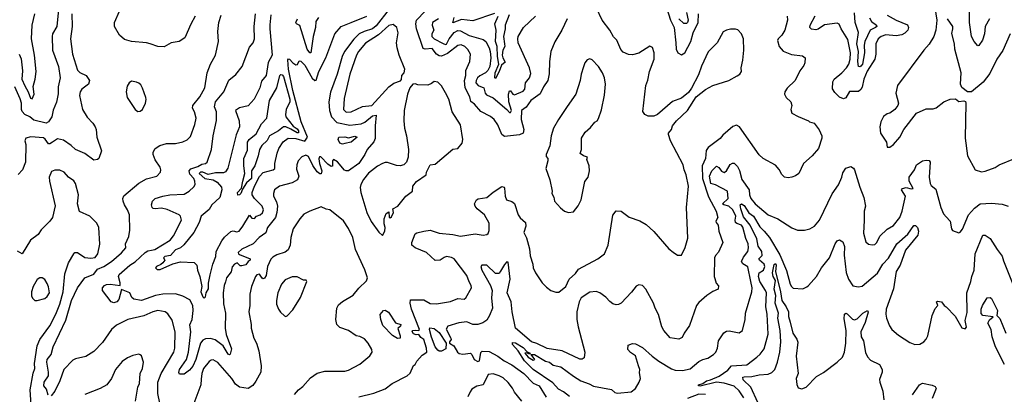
# Model space of a CAD drawing. Extents: x 1268547 to 1425625, y 515768 to 616754.
# Tile 371 of 507: x 1341345 to 1349187, y 589679 to 592658. Entities that reach past the tile are written whole.
import ezdxf

# ---------------------------------------------------------------- set-up
doc = ezdxf.new("R2010")
doc.units = 0

msp = doc.modelspace()

# ---------------------------------------------------------------- linework, layer by layer
at = {"layer": '0CON10XD'}
for points in [[(1346493.6, 592763.6), (1346528.3, 592655), (1346556.2, 592595), (1346571.9, 592475), (1346574.2, 592425), (1346587.5, 592395), (1346615, 592378.4), (1346641.3, 592395), (1346690.2, 592485), (1346708.8, 592555), (1346748.1, 592635), (1346750, 592705)], [(1348633.3, 592755), (1348649.2, 592655), (1348640.5, 592575), (1348626.1, 592523.9), (1348587.3, 592462.7), (1348545.7, 592415), (1348336.7, 592135), (1348322.5, 592075), (1348343.3, 591995), (1348340, 591975), (1348315, 591943.3), (1348276.4, 591913.6), (1348255, 591910), (1348225, 591887.5), (1348203.8, 591845), (1348196.2, 591805), (1348200, 591755), (1348248, 591685), (1348253.3, 591645), (1348275, 591643.8), (1348304.1, 591665.9), (1348355, 591723.3), (1348386.2, 591785), (1348486.7, 591915), (1348565, 591948), (1348620.7, 591949.3), (1348645, 591956.7), (1348705, 592003.8), (1348754.5, 592025.5), (1348798.1, 592028.1), (1348825, 592007.5), (1348865, 592013.8), (1348876.8, 592006.8), (1348880.8, 591995), (1348874.4, 591715), (1348894.5, 591575), (1348955, 591463.8), (1349005, 591448)], [(1341655, 592738.8), (1341640.4, 592605), (1341607.5, 592545), (1341602.5, 592525), (1341605.6, 592415), (1341654.7, 592284.7), (1341667.5, 592195), (1341652.8, 592125), (1341652, 592068), (1341637.7, 592002.3), (1341611.2, 591938.8), (1341601.3, 591885), (1341574.2, 591845.8), (1341555, 591836.3), (1341458.3, 591858.3), (1341425, 591885.4), (1341385.7, 591905), (1341365, 591927.1), (1341358.9, 591945), (1341359.1, 591995), (1341348.6, 592028.6), (1341307.4, 592125)], [(1341760.2, 592705), (1341764.2, 592605), (1341751, 592505), (1341765.9, 592385), (1341805, 592257.5), (1341825, 592239.1), (1341874.6, 592214.6), (1341900.5, 592175), (1341893.3, 592145), (1341840, 592105), (1341825.5, 592084.5), (1341821.8, 592055), (1341844.4, 591945), (1341882, 591882), (1341928.9, 591835), (1341947.3, 591805), (1341954.5, 591785), (1341959.2, 591725), (1341996.9, 591615), (1341974.2, 591555), (1341964.4, 591545.6), (1341935, 591542.2), (1341865.2, 591595.2), (1341790.6, 591625), (1341755, 591658.5), (1341695, 591700), (1341645, 591709.5), (1341605.3, 591684.7), (1341585, 591671.4), (1341575, 591672), (1341549, 591709), (1341535, 591718.5), (1341434.6, 591725.4), (1341394, 591715), (1341386, 591695), (1341392.9, 591665), (1341391.8, 591525), (1341367, 591463), (1341333, 591427)], [(1341340.2, 592385), (1341357, 592347), (1341367.4, 592252.6), (1341362.5, 592185), (1341385, 592131.1), (1341413.8, 592085), (1341431.8, 592035), (1341445, 592028.8), (1341461.5, 592065), (1341452, 592128), (1341469.2, 592185), (1341476.9, 592245), (1341464, 592376), (1341440.2, 592505), (1341444.6, 592615), (1341465.3, 592705)], [(1341572.3, 589672.3), (1341559.2, 589719.3), (1341537.5, 589745), (1341540.8, 589775), (1341575.2, 589825), (1341575.5, 589855), (1341560.6, 589935), (1341564, 589955), (1341595.5, 589995), (1341612.7, 590057.3), (1341712.3, 590267.7), (1341758.3, 590425), (1341805, 590524.4), (1341865, 590604.4), (1341935, 590635.4), (1341965.5, 590675), (1342015.1, 590694.9), (1342075.4, 590735), (1342155.5, 590805), (1342190.6, 590845), (1342188.1, 590875), (1342215.6, 590935), (1342223.5, 590985), (1342220, 591105), (1342205, 591147.1), (1342179.6, 591185), (1342168.8, 591215), (1342165.5, 591235), (1342175, 591256.7), (1342295, 591358.5), (1342355, 591391.8), (1342436.2, 591413.8), (1342465.8, 591445), (1342470, 591465), (1342464.4, 591485), (1342423.6, 591543.6), (1342408, 591585), (1342408, 591605), (1342424, 591635), (1342462.4, 591657.6), (1342515, 591672.5), (1342586.4, 591673.6), (1342645, 591685.7), (1342677.9, 591702.1), (1342705, 591730), (1342740, 591825), (1342750.5, 591875), (1342737.8, 591925), (1342722.7, 591955), (1342724.5, 591975), (1342781.1, 592045), (1342820, 592115), (1342839.4, 592235), (1342865.7, 592305), (1342903.9, 592376.1), (1342929.5, 592485), (1342923.9, 592563.9), (1342930.9, 592635), (1342948.5, 592695)], [(1344288.8, 592741.2), (1344185, 592609.4), (1344155, 592586.6), (1344088.5, 592565), (1344049.3, 592545), (1344006.3, 592503.7), (1343931.6, 592405), (1343912.9, 592365), (1343873.8, 592226.2), (1343821.4, 592081.4), (1343807.3, 592005), (1343811.8, 591935), (1343829.6, 591885), (1343871.3, 591841.3), (1343975, 591819.8), (1344065, 591830.3), (1344095, 591843.5), (1344155, 591893.4), (1344185, 591900), (1344176.3, 591815), (1344176.7, 591713.3), (1344164.3, 591685.7), (1344113.6, 591626.4), (1344095.2, 591584.8), (1344045, 591515.5), (1343965, 591457.3), (1343945.4, 591455.4), (1343931.9, 591461.9), (1343875, 591528), (1343845, 591547.5), (1343836.7, 591535), (1343835.8, 591494.2), (1343825, 591490), (1343798.8, 591508.8), (1343743.3, 591566.7), (1343733.6, 591566.4), (1343728.8, 591551.2), (1343732.7, 591515), (1343751.5, 591455), (1343747.3, 591432.7), (1343735, 591431.8), (1343715, 591448), (1343679.6, 591499.6), (1343645, 591571.2), (1343625, 591581.8), (1343592.6, 591567.4), (1343564.2, 591535.8), (1343551.1, 591505), (1343549.1, 591469.1), (1343568, 591415), (1343556.4, 591383.6), (1343515, 591360), (1343415, 591332.9), (1343375.4, 591305), (1343366.2, 591275), (1343367.5, 591255), (1343390.4, 591210.4), (1343397.3, 591175), (1343394, 591125), (1343382.2, 591085), (1343318.8, 591005), (1343305, 590962.9), (1343253.4, 590926.6), (1343205, 590875.4), (1343115, 590832.7), (1343085, 590805.6), (1343086.5, 590795), (1343095, 590790.3), (1343181.2, 590755), (1343180.9, 590745), (1343165.2, 590734.8), (1343145, 590708.8), (1343115, 590699.6), (1343100.8, 590700.8), (1343078.1, 590725), (1343055.9, 590715), (1343037.2, 590692.8), (1343028.1, 590651.9), (1342991.5, 590605), (1342982.9, 590572.9), (1342972.5, 590545), (1342964.6, 590485), (1342969.1, 590399.1), (1342982.9, 590325), (1342981.2, 590205), (1342989.7, 590155), (1343030.7, 590040.7), (1343022, 589998), (1343015, 589992), (1343005, 589998.2), (1342965.1, 590065.1), (1342901.9, 590111.9), (1342865, 590123.5), (1342825, 590120.5), (1342805, 590109.5), (1342784.8, 590085), (1342747.4, 589955), (1342725, 589903), (1342698, 589872), (1342655, 589840), (1342618.8, 589838.8), (1342613.1, 589853.1), (1342618.5, 589875), (1342673.4, 589955), (1342689.8, 590015), (1342706.9, 590176.9), (1342700.7, 590230.7), (1342718.4, 590275), (1342726.1, 590346.1), (1342723.7, 590385), (1342699, 590429), (1342645, 590459.1), (1342585, 590477.2), (1342485, 590475.3), (1342425.6, 590464.4), (1342315, 590425.6), (1342255, 590435.5), (1342238.6, 590448.6), (1342221.9, 590485), (1342156.9, 590513.1), (1342135, 590431.9), (1342119.2, 590415), (1342095, 590405.6), (1342072.9, 590415), (1342004.2, 590505), (1342004.3, 590525), (1342020, 590545), (1342037.4, 590552.6), (1342065, 590555.7), (1342144.7, 590545.3), (1342146.5, 590565), (1342132.6, 590615), (1342138.5, 590631.5), (1342223.1, 590705), (1342265, 590731.1), (1342343.2, 590806.8), (1342365, 590818.9), (1342395, 590824.8), (1342420.7, 590829.3), (1342542.3, 590905), (1342569.9, 590940.1), (1342634.5, 591065), (1342626.2, 591095), (1342615.6, 591105), (1342519.7, 591149.7), (1342475, 591158), (1342425, 591153.8), (1342407.8, 591157.8), (1342400, 591165), (1342395.7, 591185), (1342402, 591215), (1342423.8, 591235), (1342485, 591255.4), (1342540, 591265), (1342655, 591270.4), (1342696, 591295), (1342731.3, 591328.7), (1342742.1, 591347.9), (1342739.3, 591375), (1342731.1, 591395), (1342700, 591430), (1342695.7, 591455), (1342709, 591471), (1342765, 591490.7), (1342795, 591510), (1342825.6, 591514.4), (1342837.7, 591525), (1342872.3, 591625), (1342886.9, 591735), (1342912.6, 591857.4), (1342913.8, 591925), (1342896, 591966), (1342904.2, 592005), (1342971.2, 592085), (1343011.8, 592178.2), (1343067.2, 592222.8), (1343117.8, 592285), (1343175, 592440), (1343205.6, 592475), (1343216.4, 592505), (1343211.5, 592605), (1343224.4, 592705)], [(1342742.9, 592685), (1342707.1, 592622.9), (1342661.2, 592515), (1342615, 592484), (1342552.5, 592475), (1342495, 592442.9), (1342445, 592444.4), (1342385.4, 592465.4), (1342355, 592473.5), (1342235, 592484.5), (1342180.9, 592500.9), (1342140.8, 592535), (1342100.8, 592605), (1342100, 592635), (1342139, 592725)], [(1343345, 592696.7), (1343338.5, 592618.5), (1343336.8, 592585), (1343357.1, 592375), (1343323.4, 592316.6), (1343308.8, 592215), (1343271.1, 592168.9), (1343258.5, 592115), (1343213.3, 592025), (1343165, 591971.9), (1343095, 591957.5), (1343063.3, 591936.7), (1343092.7, 591855), (1343094.4, 591805.6), (1343068, 591742), (1343002.8, 591477.2), (1342985, 591448.1), (1342969.4, 591440.6), (1342905, 591441.2), (1342845, 591426.7), (1342805, 591444.7), (1342785.3, 591444.7), (1342774.3, 591435.7), (1342818.9, 591395), (1342885.9, 591385.9), (1342916.9, 591365), (1342952.8, 591325), (1342954, 591306), (1342939.3, 591245), (1342875.5, 591185), (1342855, 591147.5), (1342789.2, 591095), (1342775.7, 591045), (1342732.7, 590965), (1342652, 590868), (1342625, 590844.6), (1342585, 590827.3), (1342545, 590782.5), (1342500, 590775), (1342490.6, 590765), (1342500.4, 590745), (1342485, 590724.5), (1342469.7, 590710.3), (1342435, 590696.3), (1342427.9, 590685), (1342441, 590671), (1342465, 590670.9), (1342565, 590716.2), (1342625, 590732.9), (1342735, 590727.5), (1342756.2, 590706.2), (1342760.9, 590665), (1342779.2, 590615), (1342796.5, 590535), (1342788.5, 590495), (1342805, 590453.3), (1342815, 590444.4), (1342825, 590453.8), (1342829.1, 590485), (1342847.7, 590517.7), (1342847.5, 590562.5), (1342861.2, 590628.8), (1342883.5, 590715), (1342907.5, 590775), (1342910.9, 590815), (1342955, 590900), (1342975, 590928), (1343025.6, 590974.4), (1343045, 590979.4), (1343075, 590970), (1343092.7, 590977.3), (1343123.5, 591015), (1343175, 591102.5), (1343195, 591080), (1343213.9, 591076.1), (1343231.5, 591095), (1343261.4, 591105), (1343279.1, 591120.9), (1343286, 591145), (1343277.1, 591175), (1343215.9, 591235), (1343195.8, 591265), (1343196.5, 591285), (1343215.3, 591335), (1343255, 591410.8), (1343285, 591441.9), (1343365, 591464.7), (1343376.5, 591475), (1343376.9, 591515), (1343394.6, 591595.4), (1343409.4, 591635), (1343443.8, 591686.2), (1343484.6, 591715.4), (1343543.3, 591713.3), (1343615, 591692.3), (1343636.1, 591725), (1343587.4, 591845), (1343519.5, 592095), (1343485, 592263.8), (1343480.6, 592339.4), (1343485, 592346.7), (1343495, 592343.3), (1343520, 592315), (1343545, 592298.8), (1343557.3, 592302.7), (1343570, 592330), (1343585, 592328.8), (1343615, 592295.7), (1343674.2, 592194.3), (1343695, 592175.7), (1343705, 592176), (1343726.8, 592245), (1343784.6, 592355), (1343854.2, 592545.8), (1343904.7, 592605.3), (1343985, 592635.4), (1344108.9, 592685)], [(1343725, 592675.6), (1343704.1, 592645), (1343701.4, 592595), (1343681.4, 592525), (1343665, 592394.4), (1343655, 592395.6), (1343634.1, 592425), (1343575, 592612.5), (1343548.5, 592625), (1343543.9, 592635), (1343557.5, 592665)], [(1344045, 589657.5), (1344165, 589689.1), (1344255, 589722.9), (1344310.8, 589765), (1344432, 589825), (1344455, 589846.7), (1344481.9, 589908.1), (1344495, 589916.7), (1344507.1, 589942.9), (1344549.8, 589990.2), (1344588.2, 590015), (1344585, 590046.7), (1344564.7, 590115), (1344541.2, 590131.2), (1344525, 590155.4), (1344501.4, 590151.4), (1344481, 590161), (1344471.7, 590178.3), (1344475.7, 590185), (1344495, 590190.2), (1344525, 590186.9), (1344528.8, 590195), (1344465.2, 590355), (1344454.2, 590405), (1344458.9, 590431.1), (1344565, 590429.4), (1344615, 590402.2), (1344665, 590398.1), (1344775, 590415.7), (1344835, 590440.8), (1344885, 590434.2), (1344898, 590445), (1344943.9, 590526.1), (1344942, 590545), (1344924.1, 590574.1), (1344907.1, 590625), (1344805, 590755.4), (1344785, 590766.4), (1344745, 590774.6), (1344725, 590767.9), (1344695, 590744.7), (1344655, 590743.1), (1344585, 590807.1), (1344494.4, 590844.4), (1344469.5, 590865), (1344467.3, 590885), (1344495, 590954), (1344507.6, 590962.4), (1344564.6, 590975.4), (1344615, 590985.4), (1344685, 590961.1), (1344795, 590950.5), (1344855, 590935.6), (1344973.6, 590956.4), (1345035, 590943.3), (1345065, 590950), (1345075, 590956.7), (1345085, 590982.5), (1345085, 591038.8), (1345047.9, 591105), (1344988.9, 591155), (1344973.3, 591175), (1344968.6, 591195), (1344984, 591225), (1344995.5, 591234.5), (1345066.8, 591243.2), (1345115, 591286.2), (1345185, 591332), (1345203.3, 591325), (1345207, 591317), (1345212.2, 591255), (1345221.4, 591225), (1345265, 591211.9), (1345285, 591197.5), (1345315, 591105.7), (1345331.9, 591081.9), (1345372.7, 591045), (1345377.1, 591015), (1345360, 590965), (1345382.5, 590922.5), (1345405.7, 590835.7), (1345410.6, 590780.6), (1345431.2, 590715), (1345434, 590685), (1345453.8, 590645), (1345505, 590566.7), (1345540.5, 590530.5), (1345575, 590503.3), (1345615, 590490), (1345638.3, 590491.7), (1345695, 590536.7), (1345720, 590595), (1345770.7, 590639.3), (1345796.6, 590673.4), (1345950, 590755), (1346001.4, 590795), (1346031.1, 590865), (1346067.7, 591102.3), (1346095, 591138.8), (1346135, 591136.2), (1346198.7, 591088.7), (1346285, 591058.1), (1346335, 591030), (1346395, 590972.5), (1346515, 590836), (1346549.1, 590809.1), (1346585, 590786), (1346615, 590786.7), (1346643.9, 590846.1), (1346665, 590920), (1346656.9, 591165), (1346671.1, 591335), (1346653.3, 591425), (1346636.7, 591465), (1346628.5, 591505), (1346529.4, 591695), (1346512.2, 591745), (1346513.6, 591756.4), (1346536.2, 591785), (1346543.8, 591815), (1346576.2, 591855), (1346663.8, 591935), (1346732.5, 592045), (1346806.8, 592103.2), (1346865, 592134), (1346993.3, 592175), (1347058.7, 592211.3), (1347080, 592225), (1347093.3, 592245), (1347092, 592275), (1347105.6, 592335), (1347113.5, 592415), (1347109.1, 592505), (1347094.3, 592545), (1347065, 592576.7), (1347045, 592583.8), (1347005, 592584), (1346975, 592576.2), (1346948.8, 592561.2), (1346901.2, 592475), (1346828.3, 592401.7), (1346775, 592287.5), (1346750.7, 592219.3), (1346695.8, 592114.2), (1346670.3, 592079.7), (1346615, 592033.8), (1346545, 592008.8), (1346425, 591904.4), (1346395, 591891.9), (1346351.3, 591891.3), (1346324.4, 591904.4), (1346307.3, 591927.3), (1346331.9, 592135), (1346348.3, 592178.3), (1346360, 592245), (1346397.3, 592345), (1346399.5, 592395), (1346385, 592436.7), (1346365, 592446.7), (1346275, 592391.9), (1346225, 592378.6), (1346195, 592380.8), (1346151.2, 592401.2), (1346132, 592422), (1346102, 592495), (1346075, 592522.5), (1346045, 592576.2), (1345985, 592654), (1345939.1, 592749.1)], [(1344833.8, 592453.8), (1344751.4, 592388.6), (1344705, 592369.3), (1344685, 592370.7), (1344665.3, 592385), (1344629.3, 592429.3), (1344573.9, 592423.9), (1344558.3, 592428.3), (1344505.2, 592585), (1344500.3, 592625), (1344505, 592655.5), (1344574.4, 592725.6)], [(1347456.4, 592686.4), (1347460, 592655), (1347440, 592575), (1347415, 592535.7), (1347384.6, 592505.4), (1347381.4, 592491.4), (1347395, 592444), (1347425, 592407.5), (1347490.9, 592380.9), (1347580, 592370), (1347600, 592355), (1347597.5, 592315), (1347590, 592295), (1347557.9, 592252.1), (1347520, 592175), (1347456.8, 592113.2), (1347439.2, 592085), (1347435.7, 592065), (1347449.8, 592039.8), (1347487.5, 592005), (1347495.6, 591975), (1347486.7, 591945), (1347493.3, 591915), (1347545, 591887.1), (1347627.5, 591855), (1347636.2, 591846.2), (1347672.5, 591835), (1347712.7, 591782.7), (1347732.5, 591735), (1347734, 591715), (1347708, 591635), (1347655.5, 591574.5), (1347586.2, 591515), (1347549.2, 591435), (1347525, 591417.1), (1347495, 591405.7), (1347465, 591399.4), (1347435.7, 591405.7), (1347415, 591427.5), (1347395, 591467.5), (1347365, 591500), (1347267.5, 591555), (1347235, 591583.3), (1347077.1, 591805), (1347055, 591818.6), (1347025, 591809.2), (1346945, 591740), (1346925, 591714.3), (1346829.4, 591640.6), (1346811.5, 591618.5), (1346807.8, 591555), (1346781.2, 591495), (1346782.4, 591395), (1346830.2, 591250.2), (1346892.5, 591135), (1346904.5, 591085), (1346890, 591055), (1346891.1, 591045), (1346907.8, 591025), (1346912.9, 590975), (1346945.7, 590885), (1346909.5, 590810.5), (1346885.9, 590784.1), (1346878, 590765), (1346876.2, 590615), (1346880.7, 590599.3), (1346893, 590563), (1346911.7, 590541.7), (1346907.5, 590515), (1346865, 590497.5), (1346817.5, 590465), (1346755, 590410), (1346736.1, 590383.9), (1346680, 590225), (1346635.8, 590165), (1346620.3, 590129.7), (1346595, 590118.6), (1346525, 590127.8), (1346475, 590187.5), (1346460.5, 590215), (1346433.3, 590313.3), (1346405.7, 590365), (1346393.3, 590405), (1346331.9, 590515), (1346305, 590544.2), (1346275, 590549.4), (1346255, 590539.2), (1346218.7, 590491.3), (1346135, 590404.3), (1346115, 590392.5), (1346095, 590391.1), (1346069.7, 590399.7), (1346045, 590416), (1346012.3, 590452.3), (1345966.2, 590485), (1345935, 590496.4), (1345885, 590491.8), (1345816.5, 590445), (1345800, 590415), (1345781.1, 590335), (1345781.9, 590275), (1345791.6, 590215), (1345846.9, 590015), (1345840.5, 589969.5), (1345825, 589958.8), (1345805, 589959.2), (1345665, 590024.6), (1345545, 590043.8), (1345462.6, 590082.6), (1345421.5, 590095), (1345294.7, 590204.7), (1345266.7, 590335), (1345258.8, 590415), (1345227.5, 590485), (1345250.7, 590595), (1345235, 590730), (1345225, 590731.2), (1345205, 590710.8), (1345175, 590658.8), (1345165, 590640.8), (1345135, 590639.4), (1345065, 590705.5), (1345025, 590705.8), (1345017.5, 590695), (1345025, 590665.7), (1345094, 590545), (1345107.5, 590505), (1345102.3, 590445), (1345110.4, 590365), (1345087.5, 590305), (1345065, 590269.4), (1345033.8, 590246.2), (1344995, 590234.3), (1344955, 590234.3), (1344905, 590255.4), (1344842.6, 590247.4), (1344755, 590220), (1344742.9, 590197.1), (1344779.8, 590125), (1344781.5, 590115), (1344767.8, 590095), (1344768.8, 590085), (1344802.7, 590065), (1344831.8, 590015), (1344845, 590002.7), (1344875, 589997.1), (1344935, 590006.2), (1344946.9, 589995), (1344965, 589956.7), (1344995, 589938.7), (1345008.1, 589945), (1345017.5, 590012.5), (1345028.5, 590021.5), (1345085, 590020.3), (1345151.9, 589981.9), (1345204.6, 589945), (1345265, 589913.9), (1345360, 589845), (1345435, 589768.2), (1345482.7, 589745), (1345537.1, 589657.1)], [(1345126.6, 592706.6), (1344955, 592647.9), (1344865, 592660.9), (1344794.4, 592634.4), (1344804.1, 592675.9)], [(1345204.9, 592464.9), (1345208, 592445), (1345194.2, 592415), (1345188.7, 592375), (1345192, 592355), (1345210.5, 592319.5), (1345182.6, 592297.4), (1345165, 592246.5), (1345135, 592189.4), (1345130.5, 592195), (1345131.2, 592235), (1345161.9, 592305), (1345149.3, 592365), (1345148.6, 592445), (1345134.4, 592485), (1345139.1, 592575), (1345128.6, 592625), (1345154.6, 592685)], [(1345244.3, 592695.7), (1345212.1, 592615), (1345212.2, 592585), (1345198.5, 592525), (1345204.9, 592464.9)], [(1345415, 592230), (1345405.3, 592275), (1345314.5, 592475), (1345311.1, 592505), (1345315.6, 592524.4), (1345358, 592595), (1345453.1, 592686.9)], [(1346655.1, 592715), (1346668, 592655), (1346663.6, 592636.4), (1346655, 592626.8), (1346635, 592629), (1346594.4, 592664.4)], [(1348255, 592694.6), (1348325, 592654.6), (1348415, 592617.1), (1348423.3, 592595), (1348417.3, 592575), (1348395, 592551.2), (1348371.2, 592538.8), (1348325, 592531), (1348243.2, 592536.8), (1348205.8, 592525), (1348183.3, 592505), (1348164.4, 592465), (1348164.5, 592385), (1348155.6, 592345), (1348095, 592249.5), (1348068.4, 592185), (1348055, 592121.9), (1348045, 592103.2), (1348025, 592086), (1347955, 592087.8), (1347925, 592037.1), (1347905, 592028.1), (1347875, 592043.1), (1347838.3, 592078.3), (1347818.1, 592108.1), (1347820, 592165), (1347830.9, 592185), (1347892, 592235), (1347931.1, 592275), (1347948.1, 592305), (1347959.7, 592345), (1347961.4, 592395), (1347939.4, 592499.4), (1347886.9, 592585), (1347871.9, 592621.9), (1347855, 592630), (1347755, 592618.2), (1347705, 592583.8), (1347685, 592578.1), (1347652.2, 592582.2), (1347637.3, 592595), (1347641.1, 592615), (1347680.7, 592689.3)], [(1348112.8, 592672.8), (1348128.9, 592645), (1348168.9, 592615), (1348170.3, 592605), (1348161.3, 592595), (1348119.3, 592575), (1348075.5, 592485), (1348069.8, 592455), (1348074.6, 592394.6), (1348058.4, 592305), (1348045, 592287.4), (1348035, 592282.8), (1348025, 592286.7), (1348019.5, 592325), (1348025.4, 592405), (1348013.2, 592465), (1348025.1, 592555.1), (1348000.2, 592635), (1347993.1, 592713.1)], [(1349068.8, 592665), (1349034.1, 592605), (1349029.2, 592545), (1349014.4, 592495), (1348985, 592454.2), (1348975, 592450), (1348946.4, 592485), (1348926.6, 592525), (1348909.5, 592635), (1348910.4, 592725)], [(1343945, 591922.5), (1343985, 591924.7), (1344075, 591967.9), (1344150, 591975), (1344286.2, 592125), (1344325, 592153.3), (1344377, 592173), (1344387, 592183), (1344387.5, 592215), (1344407.5, 592235), (1344412.5, 592265), (1344368.2, 592375), (1344350.9, 592435), (1344346.8, 592475), (1344358.5, 592555), (1344350, 592595), (1344319.3, 592619.3), (1344285, 592612.9), (1344203.5, 592536.6), (1344099.8, 592470.2), (1344044.3, 592405.7), (1344027.2, 592375), (1343974.2, 592225.8), (1343930.5, 592030.5), (1343925, 591944.3), (1343945, 591922.5)], [(1344680.9, 592665), (1344633.8, 592635), (1344629.2, 592615), (1344642.2, 592575), (1344628.8, 592545), (1344627.9, 592525), (1344646.2, 592505), (1344718.2, 592468.2), (1344735, 592460.6), (1344745, 592463.5), (1344766.8, 592505), (1344805, 592557.1), (1344835, 592572.7), (1344855, 592568.5), (1344925, 592533.7), (1345035, 592500), (1345058.2, 592485), (1345084.2, 592435), (1345092, 592405), (1345096.2, 592353.8), (1345088.1, 592285), (1345073.8, 592255), (1345055.3, 592235), (1345008.5, 592211.5), (1344990.8, 592195), (1344979.7, 592175), (1344978, 592155), (1344995.6, 592135.6), (1345042.1, 592115), (1345052.3, 592075), (1345061.9, 592061.9), (1345115, 592036.7), (1345224.3, 591945), (1345245, 591919), (1345255, 591920.2), (1345260.9, 591935), (1345241.4, 592005), (1345237.2, 592065), (1345245, 592093.3), (1345255, 592093.3), (1345271.9, 592065), (1345285, 592059.4), (1345355, 592090.4), (1345367.2, 592105), (1345373.3, 592155), (1345404, 592195), (1345415, 592230)], [(1345705.5, 592664.5), (1345662.9, 592575), (1345607.8, 592482.2), (1345575.5, 592404.5), (1345565.5, 592324.5), (1345563.2, 592226.8), (1345551.5, 592175), (1345515.5, 592125), (1345490.9, 592069.1), (1345415, 592015.2), (1345378.6, 591961.4), (1345342.4, 591935), (1345340, 591865), (1345361.5, 591785), (1345353.6, 591756.4), (1345326.4, 591743.6), (1345205, 591728.9), (1345185.8, 591745.7), (1345153.3, 591823.3), (1345123.8, 591863.8), (1345095, 591887.1), (1345018.3, 591928.3), (1344967.5, 591987.5), (1344938.6, 592008.6), (1344928.8, 592045), (1344892.8, 592115), (1344887.3, 592175), (1344897.3, 592215), (1344898, 592255), (1344930.5, 592325), (1344934.4, 592385), (1344915, 592421.4), (1344889.4, 592445), (1344862.2, 592457.8), (1344833.8, 592453.8)], [(1349232.5, 592545), (1349175, 592414), (1349126.7, 592345), (1349070.5, 592229.5), (1349018.9, 592161.1), (1348925, 592083.8), (1348894.1, 592084.1), (1348847.7, 592117.7), (1348838.1, 592145), (1348844.3, 592235), (1348791.9, 592425), (1348789.1, 592465), (1348767.7, 592547.7), (1348777.1, 592585), (1348775.8, 592605), (1348734.5, 592664.5)], [(1345716.1, 591126.1), (1345755, 591131.2), (1345792.5, 591177.5), (1345815.8, 591225), (1345845, 591370), (1345873.6, 591406.4), (1345882, 591455), (1345881.2, 591495), (1345862.5, 591545), (1345867.5, 591565), (1345835, 591576.7), (1345810, 591595), (1345820, 591625), (1345820, 591715), (1345849.2, 591765), (1345890.5, 591799.5), (1345925, 591843.3), (1345945, 591853.3), (1345955, 591872.5), (1345978.7, 591941.3), (1346002.1, 592057.9), (1346010.6, 592145), (1346001.9, 592195), (1345986.9, 592235), (1345955.7, 592285), (1345905, 592338.8), (1345885, 592346), (1345865, 592338.8), (1345846.2, 592315), (1345835, 592282.5), (1345816.7, 592225), (1345810, 592175), (1345773.3, 592065), (1345705, 591966.7), (1345636, 591865), (1345597.5, 591795), (1345579.2, 591735), (1345566, 591655), (1345537, 591587), (1345539.3, 591569.3), (1345552.5, 591555), (1345552.5, 591535), (1345536.2, 591475), (1345568, 591385), (1345586, 591295), (1345584.4, 591275), (1345597.8, 591247.8), (1345604.6, 591214.6), (1345651.3, 591161.3), (1345685, 591136.2), (1345716.1, 591126.1)], [(1343082.5, 591262.5), (1343080.7, 591285), (1343112.7, 591317.3), (1343121.6, 591375), (1343139.5, 591435), (1343130, 591495), (1343129.2, 591555), (1343159.1, 591620.9), (1343160.7, 591685), (1343173.1, 591705), (1343229.3, 591750.7), (1343270.3, 591829.7), (1343312.5, 591875), (1343334.1, 592015), (1343392.7, 592115), (1343416.4, 592213.6), (1343425, 592221.9), (1343435, 592220.6), (1343445, 592207.1), (1343497.5, 592025), (1343496.4, 592003.6), (1343468.6, 591945), (1343461.8, 591905), (1343465.1, 591885.1), (1343522.4, 591812.4), (1343555, 591790.9), (1343565.7, 591774.3), (1343565, 591759.5), (1343555, 591758), (1343505, 591787), (1343465, 591807.2), (1343445, 591804.8), (1343405, 591774.3), (1343334.7, 591735), (1343315, 591698.7), (1343272.3, 591657.7), (1343254.3, 591625.7), (1343245, 591575.8), (1343218.3, 591495), (1343191.3, 591455), (1343191.2, 591395), (1343150.5, 591359.5), (1343120, 591310), (1343107.6, 591275), (1343095, 591264.5), (1343082.5, 591262.5)], [(1342285, 591928.8), (1342305, 591932), (1342322, 591945), (1342346.2, 591993.8), (1342352.7, 592022.7), (1342349.7, 592039.7), (1342324.4, 592114.4), (1342309.1, 592139.1), (1342295, 592153.8), (1342275, 592162), (1342235, 592168.8), (1342216.2, 592155), (1342201.7, 592128.3), (1342194.2, 592084.2), (1342200.3, 592040.3), (1342265, 591943.3), (1342285, 591928.8)], [(1344235, 590941.2), (1344254.4, 590975.6), (1344257.1, 591005), (1344248.2, 591035), (1344246.7, 591075), (1344265, 591116.2), (1344285, 591130), (1344286.7, 591086.7), (1344295, 591083.3), (1344305, 591090), (1344321.2, 591125), (1344317.5, 591155), (1344356.2, 591175), (1344420, 591255), (1344472.5, 591295), (1344476.4, 591333.6), (1344505, 591370), (1344582.5, 591425), (1344586.2, 591445), (1344615, 591503.3), (1344655, 591508), (1344795, 591627.5), (1344835, 591633.3), (1344868.8, 591675), (1344873.3, 591705), (1344855, 591822.5), (1344790.6, 591925), (1344762.2, 592025), (1344737.6, 592077.6), (1344705, 592132), (1344675, 592160.8), (1344645, 592166.2), (1344625, 592150), (1344595, 592138), (1344515, 592138.8), (1344495, 592147.5), (1344475, 592144.2), (1344452.7, 592117.3), (1344433.9, 592066.1), (1344407.9, 591935), (1344404.6, 591854.6), (1344409.2, 591795), (1344425.4, 591735), (1344441.5, 591625), (1344440, 591565), (1344426.1, 591523.9), (1344405, 591504.3), (1344375, 591495.6), (1344345, 591497.8), (1344275, 591521.9), (1344255, 591522.9), (1344235, 591515.7), (1344195, 591494.4), (1344122, 591438), (1344082, 591388), (1344061.7, 591348.3), (1344057.6, 591322.4), (1344062.4, 591285), (1344109.1, 591125), (1344145, 591052.8), (1344205, 590967.3), (1344235, 590941.2)], [(1343915, 591668.6), (1343895, 591675.9), (1343881.6, 591705), (1343886.6, 591723.4), (1343935, 591725.8), (1343965, 591717.7), (1344015, 591731.6), (1344032.2, 591725), (1343985, 591684.8), (1343935, 591673.5), (1343915, 591668.6)], [(1345400.4, 589910.4), (1345364.2, 589945), (1345313.8, 590025), (1345269.4, 590075), (1345269.7, 590090.3), (1345295, 590088.6), (1345355, 590051.8), (1345387.1, 590017.1), (1345411.2, 590005), (1345405, 589998.8), (1345385, 590010), (1345367.5, 590005), (1345394.4, 589974.4), (1345435, 589950.8), (1345448, 589955), (1345417.5, 589995), (1345445, 589996.3), (1345533, 589943), (1345565, 589933.6), (1345595, 589911.2), (1345655, 589898.1), (1345755, 589822.9), (1345815, 589785.9), (1345881.7, 589761.7), (1345915, 589742.7), (1346057.2, 589717.2), (1346085, 589694.3), (1346105, 589686.9), (1346215, 589698.1), (1346250.6, 589725), (1346279.5, 589775), (1346289.6, 589805), (1346280.9, 589850.9), (1346284.2, 589875), (1346274.2, 589905), (1346249.4, 589985), (1346210.3, 590010.3), (1346188.6, 590035), (1346190.7, 590069.3), (1346225, 590082), (1346249.7, 590079.7), (1346305, 590051.9), (1346381.7, 589981.7), (1346435, 589941.8), (1346535, 589881.2), (1346565, 589872.1), (1346625, 589867.8), (1346685, 589881.2), (1346755, 589939.5), (1346785, 589956.5), (1346824.5, 589965.5), (1346870, 589995), (1346888.6, 590015), (1346902.5, 590045), (1346911.2, 590105), (1346952.1, 590167.9), (1346975, 590182), (1346995, 590183.8), (1347075, 590166.7), (1347101.2, 590185), (1347123.3, 590275), (1347126.5, 590325), (1347176.8, 590495), (1347178, 590525), (1347166.8, 590576.8), (1347143.2, 590693.2), (1347105, 590715.6), (1347092.5, 590735), (1347109.4, 590770.6), (1347143.8, 590815), (1347150.7, 590845), (1347146.6, 590875), (1347128.5, 590918.5), (1347105, 591007.1), (1347093.3, 591025), (1347056.4, 591036.4), (1347046.3, 591046.3), (1347042.3, 591065), (1347048.3, 591095), (1347024.2, 591145), (1346992.1, 591175), (1346952.9, 591185), (1346943.7, 591195), (1346987.8, 591235), (1346981.8, 591295), (1346886.8, 591345), (1346849.2, 591355), (1346839.8, 591415), (1346856.7, 591455), (1346895, 591492.5), (1346913.6, 591483.6), (1346935, 591454), (1346955.8, 591444.2), (1346973.5, 591455), (1347003.6, 591506.4), (1347022, 591518), (1347035, 591517.5), (1347061.1, 591491.1), (1347077.6, 591457.6), (1347097.7, 591387.7), (1347155.4, 591305), (1347156.7, 591265), (1347169.1, 591235), (1347202.5, 591195), (1347305, 591105.7), (1347382.5, 591075), (1347495, 591002), (1347540, 590985), (1347595, 590984.4), (1347636.7, 590995), (1347673.8, 591015), (1347715, 591064.2), (1347815, 591273.8), (1347865, 591344), (1347891.5, 591405), (1347900, 591440), (1347925, 591476.9), (1347965, 591491.4), (1347985, 591478.6), (1347994, 591464), (1348036.1, 591326.1), (1348069.2, 591245), (1348082.3, 591175), (1348071.5, 591135), (1348069.8, 591060.2), (1348065, 590960), (1348085, 590892.5), (1348104, 590874), (1348135, 590867.5), (1348155, 590870.8), (1348172.5, 590885), (1348195, 590936.2), (1348255, 590992.5), (1348305, 591022), (1348355, 591086.2), (1348374, 591135), (1348399.1, 591255), (1348367.5, 591305), (1348375, 591315.7), (1348405, 591323.3), (1348445, 591312.5), (1348460, 591315), (1348428.5, 591375), (1348429.6, 591405), (1348472.5, 591465), (1348488.6, 591505), (1348535, 591535.8), (1348565, 591542), (1348588.3, 591538.3), (1348595.8, 591525.8), (1348588.9, 591405), (1348595.9, 591355.9), (1348605, 591340), (1348640.6, 591310.6), (1348680, 591165), (1348701.9, 591115), (1348725, 591090), (1348756, 591055), (1348765, 590993.8), (1348775, 590982), (1348825, 590963.3), (1348835, 590967.5), (1348855, 590993.3), (1348901.5, 591105), (1348950.4, 591159.6), (1348995, 591193.8), (1349085, 591200), (1349170.3, 591190.3), (1349218.8, 591175)], [(1349005, 591448), (1349035, 591452.5), (1349115, 591481.4), (1349145, 591502.9), (1349275, 591555.8)], [(1341437.8, 589595), (1341427.3, 589715), (1341451.9, 589848.1), (1341464.5, 589885), (1341462.2, 589925), (1341483.3, 590065), (1341505.6, 590114.4), (1341585, 590222.9), (1341633.4, 590316.6), (1341665.5, 590394.5), (1341691.2, 590495), (1341703.9, 590636.1), (1341734.4, 590725), (1341775, 590796.7), (1341785, 590806), (1341805, 590805.8), (1341865, 590767.3), (1341910.6, 590760.6), (1341945, 590767.3), (1341967.5, 590795), (1341982.8, 590872.8), (1341976.4, 591006.4), (1341959.1, 591039.1), (1341902.5, 591095), (1341821.9, 591131.9), (1341806, 591195), (1341813.6, 591266.4), (1341789.2, 591355), (1341775, 591376.2), (1341735, 591406), (1341700, 591445), (1341665, 591460.8), (1341625, 591461.4), (1341599.4, 591450.6), (1341580, 591405), (1341581.4, 591375), (1341626.8, 591176.8), (1341605.4, 591084.6), (1341584.3, 591055), (1341515, 590987.1), (1341491.2, 590948.8), (1341431.9, 590905), (1341365, 590796.2), (1341328.3, 590818.3)], [(1347111.3, 589651.3), (1347076.3, 589706.3), (1347035, 589743.2), (1346955, 589768.2), (1346895.2, 589775.2), (1346765, 589744.2), (1346750, 589745), (1346750, 589755), (1346786.2, 589763.8), (1346814.7, 589785.3), (1346846.9, 589793.1), (1346915, 589823.9), (1346985, 589871.8), (1347015, 589905.5), (1347135, 589913.8), (1347215, 589975.5), (1347241.9, 589998.1), (1347275, 590039.2), (1347306, 590156), (1347299.4, 590315), (1347287.6, 590375), (1347291.9, 590485), (1347285.2, 590505), (1347238.7, 590575), (1347228.1, 590615), (1347233.8, 590645), (1347269.4, 590665), (1347280.8, 590695), (1347275.5, 590715), (1347235.8, 590745), (1347231.4, 590755), (1347258.1, 590781.9), (1347255.1, 590815), (1347227.5, 590857.5), (1347215.2, 590915.2), (1347161.6, 591025), (1347110.7, 591090.7), (1347087.9, 591155), (1347084.3, 591185.7), (1347095, 591193.3), (1347115, 591181.1), (1347152.9, 591122.9), (1347188.9, 591095), (1347240.9, 591010.9), (1347273, 590977)], [(1343533.2, 589676.8), (1343566.7, 589715), (1343599.7, 589740.3), (1343660.3, 589809.7), (1343715, 589848), (1343775, 589861.9), (1343935, 589863.3), (1343965, 589871.2), (1344055, 589917.5), (1344133.3, 589985), (1344152.5, 590015), (1344150, 590035), (1344121.2, 590085), (1344090.8, 590120.8), (1344055, 590138.8), (1344025, 590143.3), (1343965, 590185.7), (1343895, 590210), (1343871.9, 590235), (1343862.5, 590275), (1343872.1, 590365), (1343885, 590391.4), (1343915, 590417.8), (1344001.5, 590468.5), (1344045.7, 590524.3), (1344108.3, 590581.7), (1344114.5, 590605.5), (1344095, 590669.2), (1344020.4, 590830.4), (1343999.6, 590925), (1343965, 590998), (1343925, 591059.8), (1343815, 591145.5), (1343785, 591151.1), (1343745, 591170), (1343655, 591136.5), (1343609.2, 591110.8), (1343576.5, 591075), (1343522.9, 590995), (1343505.7, 590925), (1343499.2, 590865), (1343483.4, 590826.6), (1343460.3, 590809.7), (1343392.9, 590787.1), (1343360.3, 590769.7), (1343345, 590752.5), (1343319.1, 590695), (1343307.6, 590625), (1343295, 590602.3), (1343285, 590597.1), (1343275, 590603.5), (1343254.2, 590634.2), (1343235, 590629.4), (1343223.2, 590616.8), (1343191.9, 590535), (1343176.9, 590475), (1343176.7, 590385), (1343170, 590335), (1343189.2, 590235), (1343187.5, 590205), (1343210, 590125), (1343230, 590085), (1343249.2, 590025), (1343268.1, 589905), (1343265.8, 589855), (1343225, 589783.3), (1343201.2, 589748.8), (1343165, 589724.2), (1343094.4, 589734.4), (1343065, 589760), (1343034.3, 589805), (1342923, 589933), (1342885, 589954), (1342868.8, 589951.2), (1342855, 589940), (1342809.4, 589885), (1342796.3, 589843.7), (1342790.9, 589799.1), (1342786.9, 589755), (1342724.3, 589585)], [(1347273, 590977), (1347316.8, 590925), (1347399, 590789), (1347452.9, 590662.9), (1347481.4, 590555), (1347491.2, 590535), (1347505, 590523.3), (1347581.7, 590518.3), (1347615, 590532.5), (1347626.4, 590543.6), (1347691.2, 590615), (1347731.1, 590685), (1347795, 590764.3), (1347838.5, 590875), (1347855, 590899.4), (1347875, 590908), (1347901.1, 590891.1), (1347913.9, 590853.9), (1347911.9, 590785), (1347927.1, 590647.1), (1347944.7, 590595), (1347981.1, 590541.1), (1348025, 590533.8), (1348055, 590540), (1348176.8, 590643.2), (1348218.8, 590715), (1348265, 590762.5), (1348330.6, 590875), (1348417.7, 590952.3), (1348465, 591020.6), (1348480.3, 591020.3), (1348495, 591004.2), (1348504.6, 590975), (1348498.9, 590945), (1348398.7, 590825), (1348357.9, 590705), (1348325.9, 590655), (1348303.1, 590516.9), (1348247.1, 590355), (1348242.5, 590315), (1348248, 590285), (1348273.5, 590223.5), (1348291.2, 590195), (1348345, 590150), (1348435, 590090), (1348475, 590076.2), (1348515, 590077.5), (1348545, 590095.8), (1348565, 590118), (1348576.9, 590145), (1348612.5, 590305), (1348635, 590362.5), (1348656.7, 590385), (1348647.5, 590415), (1348655, 590420), (1348687.5, 590415), (1348706.7, 590385), (1348725, 590373.3), (1348795, 590301.2), (1348848.3, 590208.3), (1348875, 590200), (1348885, 590212.5), (1348874.3, 590265), (1348891.7, 590328.3), (1348888.4, 590485), (1348920, 590575), (1348926.9, 590615), (1348947.6, 590665), (1348953.6, 590795), (1349014.6, 590945.4), (1349035, 590945.8), (1349075, 590917.5), (1349129.4, 590829.4), (1349168.8, 590778.8), (1349180.2, 590740.2), (1349255.9, 590555)], [(1347224.1, 589615), (1347167.4, 589735), (1347107.1, 589795), (1347104.6, 589815), (1347115, 589818.8), (1347175, 589820.5), (1347235, 589834.8), (1347305, 589840), (1347335, 589851.5), (1347359.5, 589875), (1347381.6, 589935), (1347399.6, 590015), (1347406.4, 590096.4), (1347401, 590185), (1347382, 590285), (1347387.2, 590325), (1347361.1, 590405), (1347366.5, 590465), (1347355.2, 590515), (1347365.7, 590585), (1347345.6, 590615), (1347340.2, 590645), (1347355, 590710.8), (1347365, 590718.1), (1347370.6, 590705), (1347363.7, 590655), (1347404.5, 590495), (1347416.1, 590425), (1347450.3, 590375), (1347466.9, 590335), (1347467.1, 590297.1), (1347481.3, 590251.3), (1347502.9, 590165), (1347535, 590116.2), (1347543.1, 590093.1), (1347528.4, 589981.6), (1347544.3, 589845), (1347530, 589805), (1347533.8, 589756.2), (1347545, 589730.9), (1347575, 589722.7), (1347608.9, 589735), (1347690.1, 589819.9), (1347747.1, 589852.9), (1347855, 589933.6), (1347897.1, 589975), (1347913.1, 590015), (1347923.7, 590086.3), (1347926.2, 590185), (1347912.2, 590277.8), (1347915, 590317.5), (1347925, 590323.3), (1347935, 590318.8), (1347976.7, 590276.7), (1347995, 590270.8), (1348015, 590280), (1348060.6, 590325), (1348096, 590346), (1348102, 590332), (1348078.8, 590251.2), (1348045.3, 590175), (1348047.7, 590135), (1348064.2, 590104.2), (1348081.7, 590011.7), (1348097.4, 589977.4), (1348120.2, 589950.2), (1348192, 589915), (1348213.1, 589875), (1348212.9, 589855), (1348194.1, 589795.9), (1348196.2, 589775), (1348219.2, 589705), (1348227.5, 589635)], [(1341485, 590424), (1341545, 590441.1), (1341565, 590457.1), (1341581.2, 590485), (1341575.4, 590534.6), (1341565, 590559.2), (1341545, 590591.4), (1341525, 590605.7), (1341505, 590604.3), (1341485, 590590.8), (1341453.1, 590535), (1341438.6, 590495), (1341440, 590460), (1341449.5, 590439.5), (1341465, 590426.2), (1341485, 590424)], [(1343465, 590298.8), (1343475, 590302), (1343520.6, 590349.4), (1343581.4, 590448.6), (1343632.5, 590575), (1343627, 590587), (1343605, 590587.5), (1343555, 590612), (1343515, 590612.9), (1343460.2, 590589.8), (1343430.6, 590555), (1343400.8, 590485), (1343389.4, 590425), (1343391.1, 590395), (1343407.1, 590355), (1343423.4, 590333.4), (1343455, 590304), (1343465, 590298.8)], [(1349188.8, 589915), (1349117.7, 590057.7), (1349090.4, 590135), (1349082.7, 590195), (1349054.5, 590245), (1349068.7, 590271.3), (1349097.5, 590295), (1349014.7, 590304.7), (1349002, 590322), (1349001.5, 590355), (1349013.9, 590386.1), (1349050, 590445), (1349075, 590448.8), (1349085, 590440), (1349133.6, 590345), (1349126, 590305), (1349151.9, 590281.9), (1349198.6, 590165)], [(1342474.7, 589545), (1342446.2, 589686.2), (1342445, 589776.2), (1342471.6, 589845), (1342573.7, 590015), (1342581.6, 590045), (1342584.4, 590175), (1342559.5, 590269.5), (1342525, 590318.8), (1342505, 590334), (1342445, 590344.3), (1342405.5, 590335.5), (1342335, 590302.5), (1342207.3, 590272.7), (1342115, 590228.5), (1342076.2, 590195), (1342005, 590090), (1341935, 590020), (1341870.7, 589979.3), (1341788.7, 589961.3), (1341769.6, 589950.4), (1341696.2, 589875), (1341665.3, 589785), (1341624.3, 589705), (1341595, 589668)], [(1344355, 590123.9), (1344315, 590146.5), (1344237.2, 590225), (1344220.4, 590275), (1344215.3, 590314.7), (1344243.3, 590345), (1344255, 590346.9), (1344281.1, 590331.1), (1344338.2, 590248.2), (1344379.5, 590235), (1344378.8, 590221.2), (1344356.5, 590203.5), (1344375.4, 590145), (1344375, 590124.2), (1344355, 590123.9)], [(1344705, 590022.8), (1344685, 590022.8), (1344675, 590029.1), (1344655.1, 590055.1), (1344625, 590134.3), (1344608.5, 590195), (1344611.5, 590208.5), (1344645, 590203.5), (1344685, 590169.4), (1344741.5, 590085), (1344738.6, 590041.4), (1344705, 590022.8)], [(1342266.2, 589625), (1342287.1, 589735), (1342300, 589765), (1342304, 589845), (1342323.8, 589885), (1342331.2, 589935), (1342316.2, 589985), (1342305, 589993.8), (1342295, 589998), (1342245, 589986.2), (1342205, 589970), (1342160.3, 589939.7), (1342108.8, 589875), (1342076.7, 589805), (1342040, 589755), (1341985, 589723.8), (1341863.6, 589676.4)], [(1345725, 589662.4), (1345675, 589699.3), (1345635, 589719.1), (1345590.7, 589770.7), (1345435, 589877.3), (1345400.4, 589910.4)], [(1345345, 589624), (1345285.5, 589695.5), (1345268.8, 589728.8), (1345235, 589772.9), (1345195, 589808.6), (1345163.3, 589825), (1345115, 589842.5), (1345075, 589836), (1345037, 589753), (1344985, 589742.5), (1344945, 589720), (1344932.7, 589697.3), (1344915, 589657.5)], [(1348455.8, 589675), (1348510.8, 589755), (1348535, 589766.9), (1348612.3, 589752.3), (1348635, 589740), (1348644, 589725), (1348611.8, 589645)], [(1346808.3, 589678.3), (1346755, 589680.6), (1346663.6, 589646.4)]]:
    msp.add_lwpolyline(points, dxfattribs=at)

doc.saveas('drawing.dxf')
